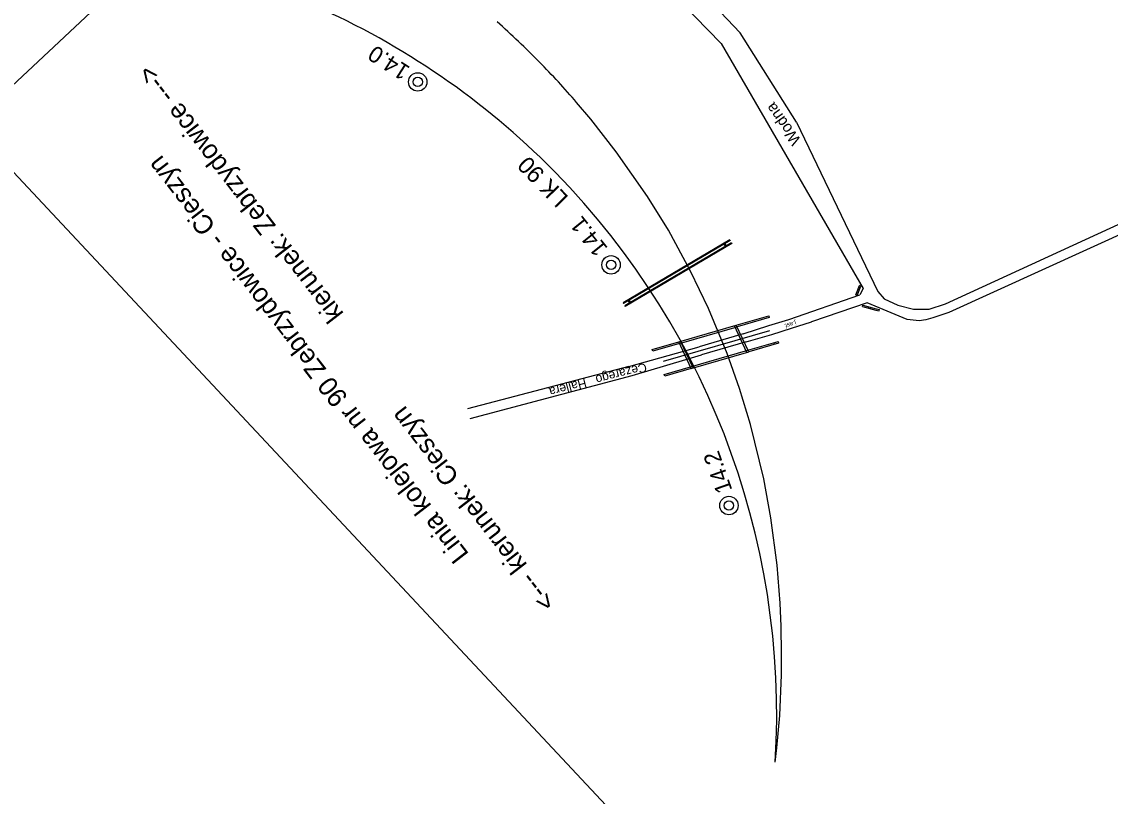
# Model space of a CAD drawing. Extents: x 6541740 to 6566395, y 5525066 to 5530361.
# Drawn here: x 6554203.1 to 6554299.8, y 5525216 to 5525284.7 of the extents above; entities that cross this region are included whole.
import ezdxf

# ---------------------------------------------------------------- set-up
doc = ezdxf.new("R2010")
doc.units = 0
for name, color, linetype in [('Domyślna', 7, 'Continuous'), ('TOR_PRZEK_P-komponent', 7, 'Continuous'), ('TOR_PS_OPIS_O-opisy odwodnienia', 7, 'Continuous'), ('TOR_PS_OPIS_T-numeracja torow i rozjazdow', 7, 'Continuous'), ('TOR_PS_P-chodniki i place ładunkowe', 7, 'Continuous'), ('TOR_PS_T-rowy otwarte nieumocnione', 7, 'Continuous'), ('TOR_PS_T-wypelnienia', 7, 'Continuous'), ('TOR_RAMKI-ramka+tabelka 1', 7, 'Continuous'), ('TOR_W-warstwa dodatkowa 2', 7, 'Continuous')]:
    doc.layers.add(name, color=color, linetype=linetype)

# ---------------------------------------------------------------- blocks, each defined once
blk = doc.blocks.new('4010_1')
at = {"layer": 'Domyślna'}
for radius in [0.75, 0.375]:
    blk.add_circle((0, 0), radius, dxfattribs=at)

msp = doc.modelspace()

# ---------------------------------------------------------------- linework, layer by layer
at = {"layer": 'TOR_PRZEK_P-komponent'}
for start, end in [(46.02682, 67.65809), (356.48912, 46.02682)]:
    msp.add_arc((6554201.408, 5525223.226), 68.75, start, end, dxfattribs=at)
at = {"layer": 'TOR_PS_P-chodniki i place ładunkowe'}
msp.add_lwpolyline([(6554978.64, 5525612.763), (6554394.635, 5525066.011), (6554198.488, 5525275.523), (6554782.493, 5525822.275)], close=True, dxfattribs=at)
at = {"layer": 'TOR_PS_T-rowy otwarte nieumocnione'}
msp.add_lwpolyline([(6554270.029, 5525219.016), (6554270.17, 5525220.306), (6554270.42, 5525223.173), (6554270.574, 5525226.761), (6554270.587, 5525228.64), (6554270.549, 5525231.1), (6554270.453, 5525233.148), (6554270.184, 5525236.504), (6554269.626, 5525240.722), (6554269.01, 5525244.16), (6554267.819, 5525248.984), (6554266.844, 5525252.192), (6554265.744, 5525255.305), (6554264.102, 5525259.288), (6554262.514, 5525262.613), (6554260.546, 5525266.226), (6554258.687, 5525269.228), (6554255.908, 5525273.2), (6554253.66, 5525276.076), (6554252.386, 5525277.573)], dxfattribs=at)
for centre, major_axis, ratio, start_param, end_param in [((6554196.794, 5525230.047), (-39.479, 61.571), 0.99966, 4.916189, 4.98706), ((6554202.54, 5525234.906), (-30.429, 58.154), 0.999666, 4.938198, 5.012514)]:
    msp.add_ellipse(centre, major_axis=major_axis, ratio=ratio, start_param=start_param, end_param=end_param, dxfattribs=at)
at = {"layer": 'TOR_PS_T-wypelnienia'}
for p, q in [((6554271.915, 5525275.82), (6554279.147, 5525260.79)), ((6554285.132, 5525259.689), (6554312.184, 5525272.136)), ((6554312.623, 5525271.323), (6554285.44, 5525258.942)), ((6554277.168, 5525260.49), (6554277.503, 5525261.325)), ((6554277.284, 5525260.443), (6554277.619, 5525261.278)), ((6554277.619, 5525261.278), (6554277.503, 5525261.325)), ((6554277.284, 5525260.443), (6554277.168, 5525260.49)), ((6554277.46, 5525260.883), (6554277.391, 5525261.046)), ((6554277.526, 5525261.047), (6554277.457, 5525261.21)), ((6554279.147, 5525260.79), (6554279.7, 5525260.136)), ((6554277.757, 5525259.461), (6554277.789, 5525259.582)), ((6554277.757, 5525259.461), (6554278.966, 5525259.145)), ((6554277.789, 5525259.582), (6554278.998, 5525259.266)), ((6554281.739, 5525258.314), (6554278.186, 5525259.8)), ((6554278.216, 5525259.341), (6554278.368, 5525259.431)), ((6554278.387, 5525259.297), (6554278.539, 5525259.386)), ((6554279.7, 5525260.136), (6554280.917, 5525259.577)), ((6554280.917, 5525259.577), (6554282.286, 5525259.216)), ((6554283.691, 5525259.235), (6554285.132, 5525259.689)), ((6554278.966, 5525259.145), (6554279.249, 5525259.071)), ((6554278.998, 5525259.266), (6554279.281, 5525259.192)), ((6554279.249, 5525259.071), (6554279.281, 5525259.192)), ((6554282.286, 5525259.216), (6554283.691, 5525259.235)), ((6554284.022, 5525258.466), (6554283.383, 5525258.269)), ((6554285.44, 5525258.942), (6554284.022, 5525258.466)), ((6554282.789, 5525258.203), (6554281.739, 5525258.314)), ((6554283.383, 5525258.269), (6554282.789, 5525258.203)), ((6554257.011, 5525254.137), (6554263.266, 5525255.88)), ((6554257.311, 5525253.328), (6554263.473, 5525255.167)), ((6554257.011, 5525254.137), (6554242.711, 5525250.376)), ((6554242.933, 5525249.517), (6554257.311, 5525253.328))]:
    msp.add_line(p, q, dxfattribs=at)
for points in [[(6554246.001, 5525306.209), (6554246.849, 5525302.731), (6554249.018, 5525299.449), (6554265.236, 5525282.797), (6554277.835, 5525261.061), (6554277.549, 5525260.496)], [(6554271.915, 5525275.82), (6554266.902, 5525283.763), (6554250.727, 5525300.805), (6554248.664, 5525303.896), (6554247.889, 5525306.033)], [(6554267.19, 5525257.028), (6554269.457, 5525257.766), (6554271.24, 5525258.31), (6554277.549, 5525260.496)], [(6554278.186, 5525259.8), (6554273.256, 5525258.094), (6554273.256, 5525258.094)], [(6554267.442, 5525256.34), (6554269.717, 5525256.983), (6554271.48, 5525257.537), (6554273.256, 5525258.094)], [(6554267.19, 5525257.028), (6554263.266, 5525255.88)], [(6554267.442, 5525256.34), (6554263.473, 5525255.167)]]:
    msp.add_lwpolyline(points, dxfattribs=at)
at = {"layer": 'TOR_W-warstwa dodatkowa 2'}
for p, q in [((6554265.981, 5525265.376), (6554256.509, 5525259.784)), ((6554266.009, 5525265.329), (6554256.537, 5525259.737)), ((6554266.136, 5525265.113), (6554256.664, 5525259.522)), ((6554265.526, 5525265.107), (6554265.708, 5525264.797)), ((6554265.981, 5525265.376), (6554266.009, 5525265.329)), ((6554266.136, 5525265.113), (6554266.164, 5525265.066)), ((6554266.164, 5525265.066), (6554256.692, 5525259.474)), ((6554265.439, 5525265.057), (6554265.622, 5525264.746)), ((6554256.509, 5525259.784), (6554256.537, 5525259.737)), ((6554256.664, 5525259.522), (6554256.692, 5525259.474)), ((6554256.919, 5525260.026), (6554257.102, 5525259.717)), ((6554257.005, 5525260.077), (6554257.188, 5525259.767)), ((6554261.45, 5525256.335), (6554266.555, 5525257.813)), ((6554261.525, 5525256.175), (6554266.63, 5525257.652)), ((6554267.501, 5525255.379), (6554266.396, 5525257.74)), ((6554267.671, 5525255.429), (6554266.555, 5525257.813)), ((6554269.511, 5525257.314), (6554260.061, 5525254.58)), ((6554262.566, 5525253.951), (6554261.45, 5525256.335)), ((6554262.725, 5525254.024), (6554261.62, 5525256.384)), ((6554262.491, 5525254.112), (6554267.596, 5525255.589)), ((6554269.896, 5525256.255), (6554269.931, 5525256.135)), ((6554262.566, 5525253.951), (6554267.671, 5525255.429)), ((6554260.162, 5525253.438), (6554262.491, 5525254.112))]:
    msp.add_line(p, q, dxfattribs=at)
for points in [[(6554266.555, 5525257.813), (6554269.449, 5525258.65), (6554269.497, 5525258.482), (6554266.63, 5525257.652)], [(6554261.525, 5525256.175), (6554259.158, 5525255.49), (6554259.109, 5525255.658), (6554261.451, 5525256.335)], [(6554267.596, 5525255.589), (6554270.277, 5525256.365), (6554270.325, 5525256.197), (6554267.671, 5525255.429)], [(6554262.566, 5525253.951), (6554260.21, 5525253.27), (6554260.162, 5525253.438), (6554260.196, 5525253.318)]]:
    msp.add_lwpolyline(points, dxfattribs=at)

# ---------------------------------------------------------------- block references
at = {"layer": 'TOR_RAMKI-ramka+tabelka 1', "xscale": 1.0902302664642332, "yscale": 1.0902302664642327, "rotation": -33.20734604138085}
for p in [(6554238.285, 5525279.399), (6554255.451, 5525263.161), (6554265.908, 5525241.802)]:
    msp.add_blockref('4010_1', p, dxfattribs=at)

# ---------------------------------------------------------------- texts
at = {"layer": 'TOR_PS_OPIS_O-opisy odwodnienia'}
msp.add_text('LK 90', height=1.5, rotation=134.24815, dxfattribs=at).set_placement((6554251.745, 5525269.165))
at = {"layer": 'TOR_PS_OPIS_T-numeracja torow i rozjazdow'}
for s, p in [('kierunek: Zebrzydowice --->', (6554231.769, 5525258.834)), ('Linia kolejowa nr 90 Zebrzydowice - Cieszyn', (6554242.885, 5525237.488)), ('<--- kierunek: Cieszyn', (6554250.644, 5525233.201))]:
    msp.add_text(s, height=1.7, rotation=127.65612, dxfattribs=at).set_placement(p)
at = {"layer": 'TOR_PS_T-wypelnienia'}
for s, height, rotation, p in [('Wodna', 1, 125.29235, (6554272.358, 5525274.217)), ('j.asf.', 0.3871, 197.29609, (6554271.816, 5525258.201)), ('Cezarego   Hallera', 0.8, 194.65011, (6554258.497, 5525254.484))]:
    msp.add_text(s, height=height, rotation=rotation, dxfattribs=at).set_placement(p)
at = {"layer": 'TOR_RAMKI-ramka+tabelka 1'}
for s, rotation, p in [('14.0', 147.29503, (6554237.693, 5525280.671)), ('14.1', 128.84698, (6554255.22, 5525264.648)), ('14.2', 109.22194, (6554266.231, 5525243.183))]:
    msp.add_text(s, height=1.458, rotation=rotation, dxfattribs=at).set_placement(p)

doc.saveas('drawing.dxf')
